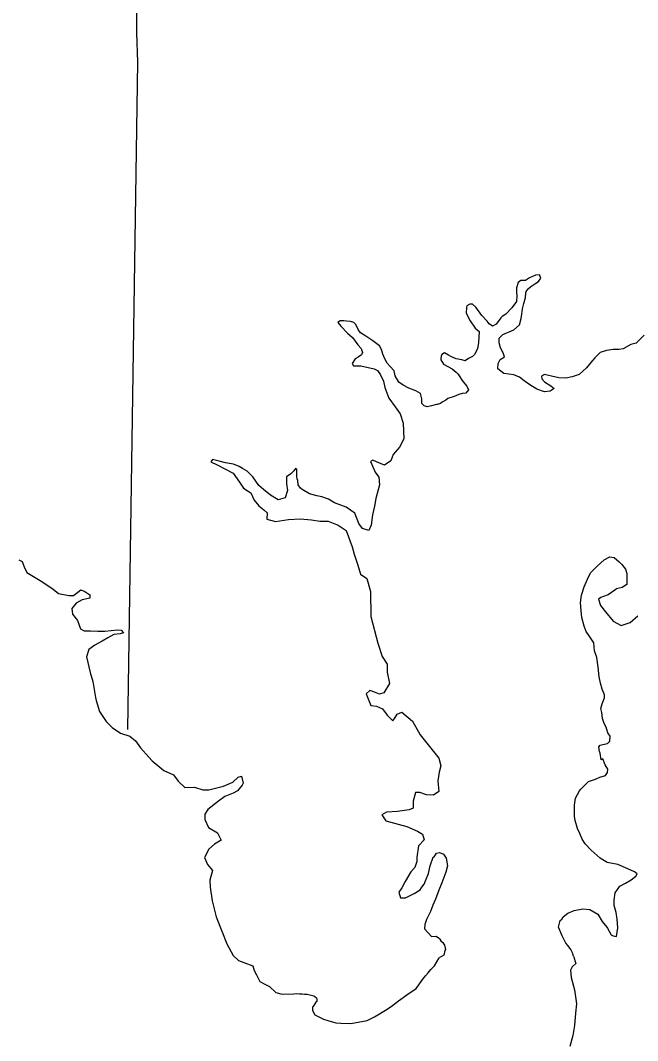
# Model space of a CAD drawing. Extents: x -492261 to -432772, y 1441225 to 1452922.
# Drawn here: x -461590.4 to -461524.4, y 1452341.6 to 1452450.6 of the extents above; entities that cross this region are included whole.
import ezdxf

# ---------------------------------------------------------------- set-up
doc = ezdxf.new("R2010")
doc.units = 0
doc.layers.add('Default', color=7, linetype='Continuous')

msp = doc.modelspace()

# ---------------------------------------------------------------- linework, layer by layer
at = {"layer": 'Default'}
for points in [[(-461578.75, 1452625.52), (-461578.06, 1452582), (-461577.93, 1452578.52), (-461577.48, 1452515.76), (-461577.51, 1452512.25), (-461577.95, 1452449.22), (-461577.85, 1452446.09), (-461578.93, 1452374.81)], [(-461523.69, 1452416.94), (-461524.54, 1452416.09), (-461525.11, 1452415.92), (-461525.92, 1452415.47), (-461526.39, 1452415.42), (-461526.99, 1452415.4), (-461527.72, 1452415.3), (-461528.39, 1452415.08), (-461528.95, 1452414.53), (-461529.2, 1452414.23), (-461529.85, 1452413.46), (-461530.65, 1452412.73), (-461531.38, 1452412.49), (-461532.05, 1452412.34), (-461532.8, 1452412.37), (-461533.6, 1452412.55), (-461534.33, 1452412.72), (-461534.65, 1452412.55), (-461534.63, 1452412.27), (-461534.33, 1452411.95), (-461533.66, 1452411.52), (-461533.31, 1452411.22), (-461533.73, 1452410.94), (-461534.33, 1452410.89), (-461535.18, 1452411.15), (-461535.91, 1452411.63), (-461536.53, 1452412.06), (-461537, 1452412.44), (-461537.63, 1452412.71), (-461538.7, 1452412.84), (-461539.33, 1452413.35), (-461539.3, 1452413.92), (-461539.07, 1452414.32), (-461538.62, 1452414.62), (-461538.77, 1452415.03), (-461539.04, 1452415.58), (-461539.19, 1452416.1), (-461539.19, 1452416.63), (-461538.79, 1452417.01), (-461537.61, 1452417.5), (-461537.01, 1452418.05), (-461536.83, 1452418.73), (-461536.78, 1452419.18), (-461536.7, 1452419.73), (-461536.55, 1452420.3), (-461536.37, 1452420.95), (-461536.35, 1452421.41), (-461536.3, 1452421.58), (-461536.09, 1452421.88), (-461535.82, 1452422.13), (-461535.27, 1452422.5), (-461534.99, 1452422.65), (-461534.72, 1452423.03), (-461534.89, 1452423.38), (-461535.29, 1452423.33), (-461535.94, 1452423.06), (-461536.37, 1452422.76), (-461536.89, 1452422.76), (-461537.17, 1452422.56), (-461537.34, 1452421.99), (-461537.32, 1452421.48), (-461537.3, 1452421.16), (-461537.35, 1452420.53), (-461537.83, 1452419.86), (-461538.46, 1452419.18), (-461538.86, 1452418.91), (-461539.01, 1452418.79), (-461539.51, 1452418.11), (-461539.89, 1452417.91), (-461540.26, 1452418.14), (-461540.48, 1452418.42), (-461541.06, 1452419.05), (-461541.7, 1452419.93), (-461542.05, 1452420.25), (-461542.33, 1452420.25), (-461542.63, 1452420.08), (-461542.68, 1452419.91), (-461542.71, 1452419.28), (-461542.28, 1452418.47), (-461541.74, 1452417.67), (-461541.34, 1452417.34), (-461541.39, 1452416.16), (-461541.49, 1452415.49), (-461541.82, 1452414.86), (-461542.05, 1452414.66), (-461542.47, 1452414.44)], [(-461545.82, 1452409.54), (-461545.89, 1452409.54), (-461546.42, 1452409.37), (-461546.89, 1452409.27), (-461547.22, 1452409.37), (-461547.47, 1452409.64), (-461547.47, 1452410.14), (-461547.59, 1452410.69), (-461548.09, 1452410.97), (-461548.86, 1452411.27), (-461549.46, 1452411.59), (-461549.91, 1452411.92), (-461550.29, 1452412.6), (-461550.43, 1452413.12), (-461550.83, 1452413.6), (-461551.16, 1452413.95), (-461551.41, 1452414.4), (-461551.61, 1452414.9), (-461551.78, 1452415.4), (-461551.98, 1452415.8), (-461552.28, 1452416.02), (-461552.7, 1452416.33), (-461553.13, 1452416.6), (-461553.43, 1452416.83), (-461554, 1452417.2), (-461554.25, 1452417.53), (-461554.53, 1452418.08), (-461554.73, 1452418.28), (-461555.08, 1452418.4), (-461555.52, 1452418.43), (-461555.8, 1452418.48), (-461556.2, 1452418.48), (-461556.42, 1452418.28), (-461556.1, 1452417.9), (-461555.4, 1452417.13), (-461554.88, 1452416.68), (-461554.3, 1452415.9), (-461553.95, 1452415.5), (-461553.8, 1452415.07), (-461553.9, 1452414.82), (-461554.28, 1452414.6), (-461554.6, 1452414.4), (-461554.9, 1452413.9), (-461554.75, 1452413.67), (-461553.98, 1452413.65), (-461552.56, 1452413.35), (-461552.18, 1452413.15), (-461551.86, 1452412.7), (-461551.56, 1452412.02), (-461551.43, 1452411.34), (-461550.99, 1452410.19), (-461550.29, 1452409.27), (-461549.79, 1452408.52), (-461549.44, 1452407.52), (-461549.39, 1452405.86), (-461549.84, 1452404.96), (-461550.52, 1452404.19), (-461550.77, 1452403.51), (-461551.44, 1452403.04), (-461552.31, 1452403.39), (-461552.71, 1452403.59), (-461552.96, 1452403.44), (-461552.44, 1452402.29), (-461552.04, 1452401.76), (-461551.97, 1452400.93), (-461552.37, 1452399.48), (-461552.52, 1452398.68), (-461552.74, 1452397.76), (-461552.87, 1452396.65), (-461553.14, 1452396.08), (-461553.79, 1452396.28), (-461554.19, 1452396.83), (-461554.62, 1452397.91), (-461555.56, 1452398.56), (-461556.79, 1452399.03), (-461557.44, 1452399.41), (-461558.14, 1452399.68), (-461558.68, 1452399.78), (-461559.48, 1452399.99), (-461560.26, 1452400.46), (-461560.41, 1452400.59), (-461560.68, 1452400.94), (-461560.73, 1452401.41), (-461560.78, 1452401.59), (-461560.83, 1452401.81), (-461560.83, 1452402.34), (-461560.83, 1452402.59), (-461560.95, 1452402.69), (-461561.15, 1452402.44), (-461561.45, 1452402.11), (-461561.93, 1452401.81), (-461561.93, 1452401.06), (-461561.81, 1452400.36), (-461562.06, 1452399.56), (-461562.8, 1452399.36), (-461563.65, 1452399.84), (-461564.4, 1452400.46), (-461564.88, 1452400.86), (-461565.52, 1452401.81), (-461566.12, 1452402.39), (-461566.62, 1452402.69)], [(-461542.47, 1452414.44), (-461542.82, 1452414.19), (-461543.17, 1452414.29), (-461543.8, 1452414.4), (-461544.37, 1452414.65), (-461544.6, 1452414.8), (-461545.02, 1452415.03), (-461545.32, 1452414.88), (-461545.4, 1452414.7), (-461545.42, 1452414.45), (-461545.42, 1452414.3), (-461545.13, 1452413.83), (-461544.68, 1452413.6), (-461544.23, 1452413.32), (-461543.8, 1452412.99), (-461543.6, 1452412.82), (-461543.38, 1452412.49), (-461543.21, 1452412.21), (-461543.03, 1452411.96), (-461542.63, 1452411.48), (-461542.46, 1452411.08), (-461542.74, 1452410.73), (-461543.14, 1452410.71), (-461543.49, 1452410.59), (-461543.99, 1452410.39), (-461544.66, 1452410.16), (-461544.89, 1452409.99), (-461545.29, 1452409.77), (-461545.47, 1452409.62), (-461545.82, 1452409.54)], [(-461566.62, 1452402.69), (-461567, 1452402.89), (-461567.6, 1452403.14), (-461568.45, 1452403.29), (-461569.12, 1452403.49), (-461569.84, 1452403.67), (-461570.02, 1452403.39), (-461569.32, 1452403.07), (-461568.52, 1452402.67), (-461567.62, 1452402.21), (-461566.95, 1452401.24), (-461566.52, 1452400.59), (-461565.75, 1452400.11), (-461565.38, 1452399.31), (-461564.88, 1452398.69), (-461564.35, 1452398.28), (-461564, 1452397.96), (-461564.03, 1452397.28), (-461563.11, 1452397.03), (-461561.71, 1452397.26), (-461560.48, 1452397.31), (-461559.24, 1452397.21), (-461558.36, 1452397.06), (-461557.46, 1452397.06), (-461556.41, 1452396.63), (-461555.54, 1452396.08), (-461554.92, 1452394.33), (-461554.69, 1452393.55), (-461554.3, 1452392.35), (-461554.02, 1452391.42), (-461553.32, 1452390.95), (-461552.95, 1452389.57), (-461552.9, 1452386.89), (-461552.15, 1452384.04), (-461551.71, 1452382.62), (-461551.18, 1452381.81), (-461551.16, 1452380.94), (-461550.91, 1452379.74), (-461551.53, 1452378.74), (-461551.98, 1452378.59), (-461552.51, 1452378.81), (-461553.01, 1452378.99), (-461553.41, 1452378.64), (-461552.91, 1452377.39), (-461552.31, 1452377.29), (-461551.66, 1452377.03), (-461551.16, 1452376.36), (-461550.54, 1452375.73), (-461550.29, 1452376.11), (-461550.11, 1452376.46), (-461549.59, 1452376.66), (-461548.46, 1452375.71), (-461547.64, 1452374.26), (-461546.37, 1452372.65), (-461545.65, 1452371.75), (-461545.42, 1452370.93), (-461545.62, 1452370.25), (-461545.75, 1452369.33), (-461545.65, 1452368.2), (-461546.22, 1452367.8), (-461546.95, 1452367.85), (-461547.67, 1452368.1), (-461548.12, 1452368.1), (-461548.37, 1452367.17), (-461548.37, 1452366.42), (-461548.8, 1452366.22), (-461550.07, 1452366.05), (-461551.22, 1452365.97), (-461551.72, 1452365.7), (-461551.29, 1452365.05), (-461549.05, 1452364.45), (-461547.92, 1452363.97), (-461547.37, 1452363.62), (-461547.2, 1452363.02), (-461547.8, 1452362.39), (-461548, 1452361.17), (-461548, 1452360.72), (-461548.2, 1452360.09), (-461548.63, 1452359.62), (-461549.23, 1452358.59), (-461549.6, 1452357.89), (-461549.9, 1452357.44), (-461549.73, 1452356.84), (-461549.2, 1452356.84), (-461548.28, 1452357.29), (-461547.65, 1452357.69), (-461547.45, 1452357.96), (-461547.2, 1452358.31), (-461547.05, 1452358.64), (-461546.75, 1452359.42), (-461546.55, 1452360.27), (-461546.23, 1452361.17), (-461546.13, 1452361.22), (-461546, 1452361.42), (-461545.88, 1452361.59), (-461545.58, 1452361.69), (-461545.13, 1452361.49), (-461544.85, 1452361.07), (-461544.7, 1452360.24), (-461544.88, 1452359.59), (-461545.31, 1452358.44)], [(-461531.23, 1452350.6), (-461531.35, 1452350.95), (-461531.53, 1452351.33), (-461531.83, 1452351.71), (-461532.08, 1452352.01), (-461532.47, 1452352.76), (-461532.84, 1452353.69), (-461532.67, 1452354.42), (-461532.49, 1452354.57), (-461532.34, 1452354.79), (-461531.86, 1452355.19), (-461531.19, 1452355.49), (-461530.26, 1452355.66), (-461529.49, 1452355.58), (-461528.66, 1452355.08), (-461528.17, 1452354.32), (-461527.69, 1452353.69), (-461527.62, 1452353.59), (-461527.2, 1452352.87), (-461527.02, 1452352.76), (-461526.65, 1452352.71), (-461526.52, 1452353.64), (-461526.56, 1452354.54), (-461526.69, 1452355.27), (-461526.88, 1452356.02), (-461526.91, 1452356.6), (-461526.78, 1452357.37), (-461526.28, 1452358.1), (-461525.7, 1452358.4), (-461525.07, 1452358.75), (-461524.57, 1452359.14), (-461524.45, 1452359.39), (-461524.72, 1452359.6), (-461525.44, 1452359.95), (-461526.49, 1452360.38), (-461527.64, 1452360.61), (-461528.39, 1452361.09), (-461529.34, 1452361.92), (-461530.01, 1452362.6), (-461530.33, 1452363.11), (-461530.58, 1452363.71), (-461530.81, 1452364.24), (-461531.05, 1452365.11), (-461531.15, 1452365.57), (-461531.12, 1452366.72), (-461531.02, 1452367.49), (-461530.62, 1452368.27), (-461530.46, 1452368.44), (-461529.64, 1452369.27), (-461528.89, 1452369.52), (-461528.43, 1452369.71), (-461527.83, 1452369.91), (-461527.61, 1452370.21), (-461527.58, 1452370.59), (-461527.85, 1452371.04), (-461528.1, 1452371.67), (-461528.3, 1452371.59), (-461528.38, 1452372.27), (-461528.47, 1452372.45), (-461528.52, 1452372.97), (-461528.4, 1452373.15), (-461528.1, 1452373.22), (-461527.6, 1452373.32), (-461527.35, 1452373.57), (-461527.34, 1452374.09), (-461527.59, 1452374.47), (-461527.76, 1452375.05), (-461527.89, 1452375.3), (-461528.01, 1452375.55), (-461528.14, 1452375.98), (-461528.23, 1452376.63), (-461528.31, 1452377.06), (-461528.18, 1452377.56), (-461527.93, 1452378.21), (-461527.93, 1452378.53), (-461528.18, 1452379.11), (-461528.35, 1452379.76), (-461528.5, 1452380.44), (-461528.59, 1452381.47), (-461528.76, 1452382.52), (-461529.01, 1452383.2), (-461529.08, 1452384.08), (-461529.58, 1452384.83), (-461529.88, 1452385.28), (-461530.1, 1452385.84), (-461530.37, 1452386.77), (-461530.42, 1452387.52), (-461530.49, 1452388.35), (-461530.39, 1452389.15), (-461530.09, 1452390.05), (-461529.76, 1452390.87), (-461529.43, 1452391.55), (-461528.73, 1452392.27), (-461527.95, 1452392.95), (-461527.37, 1452393.24), (-461526.9, 1452393.17), (-461526.37, 1452392.74), (-461526.08, 1452392.44), (-461525.68, 1452391.93), (-461525.55, 1452391.46), (-461525.53, 1452390.95)], [(-461590.55, 1452392.94), (-461590.18, 1452392.76), (-461589.98, 1452392.19), (-461589.68, 1452391.58), (-461588.08, 1452390.61), (-461586.86, 1452389.81), (-461586.31, 1452389.33), (-461585.21, 1452389.11), (-461584.71, 1452389.13), (-461583.91, 1452389.73), (-461583.49, 1452389.56), (-461582.94, 1452389.21), (-461582.96, 1452388.85), (-461583.76, 1452388.65), (-461584.41, 1452388.3), (-461584.86, 1452387.75), (-461584.81, 1452387.13), (-461584.26, 1452386.45), (-461583.96, 1452385.58), (-461583.57, 1452385.35), (-461582.89, 1452385.35), (-461582.09, 1452385.33), (-461581.34, 1452385.33), (-461580.67, 1452385.38), (-461579.99, 1452385.45), (-461579.59, 1452385.43), (-461579.35, 1452385.15), (-461579.72, 1452385.05), (-461580.37, 1452384.95), (-461581.02, 1452384.6), (-461581.62, 1452384.25), (-461582.09, 1452384), (-461582.42, 1452383.82), (-461583.04, 1452383.37), (-461583.29, 1452382.57), (-461582.92, 1452380.92), (-461582.62, 1452379.95), (-461582.35, 1452378.22), (-461582.27, 1452377.92), (-461581.9, 1452376.74), (-461581.2, 1452375.67), (-461580.55, 1452375.04), (-461579.68, 1452374.44), (-461578.68, 1452374.11), (-461578.08, 1452373.61), (-461577.53, 1452372.84), (-461576.63, 1452371.86), (-461576.28, 1452371.46), (-461575.04, 1452370.43), (-461573.99, 1452369.98), (-461573.49, 1452369.31), (-461572.81, 1452368.63), (-461571.77, 1452368.66), (-461570.87, 1452368.38), (-461570.22, 1452368.36), (-461569.37, 1452368.58), (-461568.67, 1452368.78), (-461567.65, 1452369.18), (-461567.1, 1452369.71), (-461566.72, 1452369.83), (-461566.55, 1452369.08), (-461566.67, 1452368.86), (-461567.17, 1452368.25), (-461567.62, 1452368.03), (-461568.5, 1452367.65)], [(-461525.53, 1452390.95), (-461525.53, 1452390.3), (-461526.03, 1452389.98), (-461526.64, 1452389.83), (-461526.84, 1452389.68), (-461527.54, 1452389.21), (-461528.14, 1452388.99), (-461528.34, 1452388.91), (-461528.56, 1452388.74), (-461528.37, 1452388.06), (-461527.84, 1452387.38), (-461527, 1452386.4), (-461526.15, 1452385.94), (-461525.17, 1452386.24), (-461524.37, 1452386.94)], [(-461568.5, 1452367.65), (-461569.2, 1452367.15), (-461570.34, 1452366.28), (-461570.64, 1452365.78), (-461570.67, 1452365.2), (-461570.25, 1452364.35), (-461569.3, 1452363.78), (-461568.92, 1452363), (-461569.62, 1452362.57), (-461570.22, 1452362.05), (-461570.7, 1452361.15), (-461570.37, 1452360.4), (-461569.82, 1452359.75), (-461570.13, 1452358.72), (-461570.08, 1452357.97), (-461569.88, 1452356.52), (-461569.45, 1452354.82), (-461568.83, 1452353.29), (-461568.31, 1452351.91), (-461567.61, 1452350.66)], [(-461545.31, 1452358.44), (-461545.63, 1452357.66), (-461546.01, 1452356.69), (-461546.28, 1452356.06), (-461546.53, 1452355.39), (-461546.96, 1452354.51), (-461547.13, 1452353.98), (-461547.16, 1452353.53), (-461546.43, 1452352.71), (-461545.91, 1452352.73), (-461545.58, 1452352.48), (-461545.53, 1452352.41), (-461545.43, 1452352.23), (-461545.23, 1452352.08), (-461545.11, 1452351.88), (-461545.04, 1452351.78), (-461544.91, 1452351.33), (-461544.99, 1452351.21), (-461545.11, 1452350.73), (-461545.61, 1452350.41)], [(-461567.61, 1452350.66), (-461567.07, 1452350.14), (-461566.47, 1452349.94), (-461565.54, 1452349.58), (-461565.39, 1452349.06), (-461565.13, 1452348.61), (-461564.77, 1452347.89), (-461564.24, 1452347.62), (-461563.74, 1452347.35), (-461563.06, 1452346.74), (-461562.38, 1452346.54), (-461561.13, 1452346.58), (-461560.85, 1452346.61), (-461560.55, 1452346.59), (-461560.25, 1452346.57), (-461560, 1452346.55), (-461559.7, 1452346.53), (-461559.43, 1452346.48), (-461559.15, 1452346.41), (-461559, 1452346.36), (-461558.88, 1452346.29), (-461558.7, 1452346.14), (-461558.67, 1452345.97), (-461558.67, 1452345.77), (-461558.79, 1452345.69), (-461559.09, 1452345.23), (-461559.14, 1452345.18), (-461559.16, 1452344.83), (-461559.05, 1452344.58), (-461558.9, 1452344.34), (-461557.97, 1452343.87), (-461557.52, 1452343.75), (-461556.64, 1452343.49), (-461556.11, 1452343.45), (-461555.06, 1452343.43), (-461553.29, 1452343.73), (-461552.5, 1452344.12), (-461551.18, 1452344.94), (-461550.59, 1452345.34), (-461549.95, 1452345.85), (-461549.05, 1452346.46), (-461548.06, 1452347.15), (-461547.77, 1452347.53), (-461547.45, 1452347.99), (-461547.08, 1452348.52), (-461546.78, 1452348.84), (-461546.49, 1452349.17), (-461546.22, 1452349.45), (-461546.12, 1452349.58), (-461545.61, 1452350.41)], [(-461531.23, 1452350.6), (-461531.01, 1452349.82), (-461531.4, 1452349.46), (-461531.57, 1452349.11), (-461531.51, 1452348.33), (-461531.12, 1452347.01), (-461530.93, 1452345.51), (-461531.04, 1452344.53), (-461531.12, 1452343.2), (-461531.33, 1452342.12), (-461531.64, 1452340.94)]]:
    msp.add_lwpolyline(points, dxfattribs=at)

doc.saveas('drawing.dxf')
